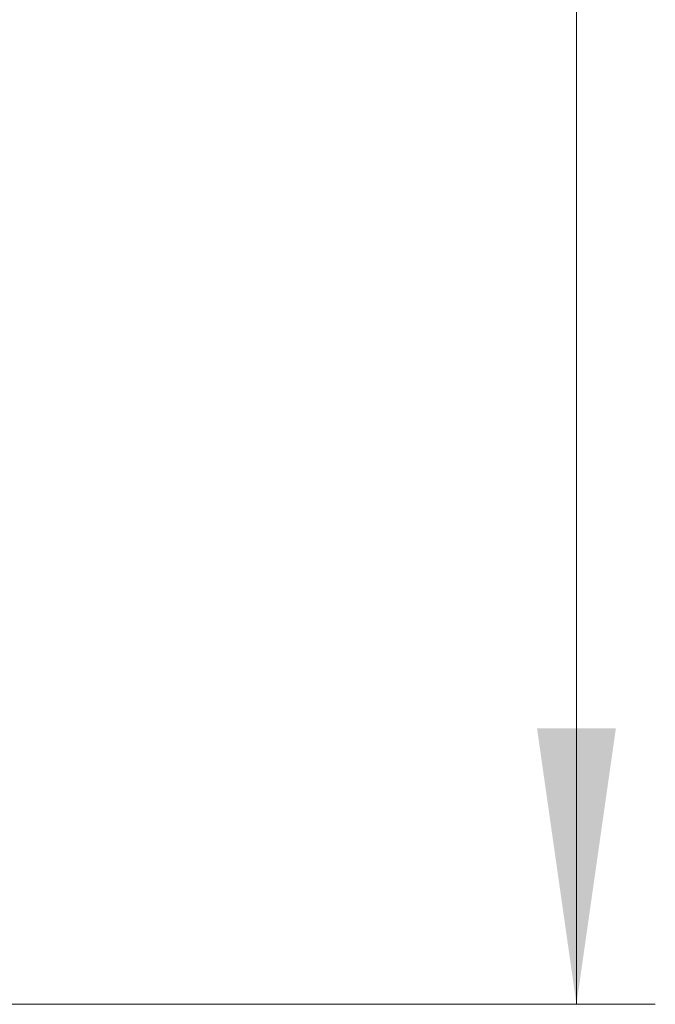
# Model space of a CAD drawing. Header units: millimetres. Extents: x 5 to 415, y 5 to 292.
# Tile 300 of 415: x 323 to 331, y 129 to 142. Entities that reach past the tile are written whole.
import ezdxf

# ---------------------------------------------------------------- set-up
doc = ezdxf.new("R2010")
doc.units = ezdxf.units.MM
doc.styles.add('SLDTEXTSTYLE1', font='ISOCP', dxfattribs={"width": 0.96})
doc.dimstyles.new('SLDDIMSTYLE8', dxfattribs={"dimtxt": 3, "dimasz": 3.5, "dimexe": 0, "dimexo": 0.0625, "dimgap": 0.75, "dimtad": 1, "dimrnd": 1e-09, "dimzin": 12, "dimdsep": 46, "dimtxsty": 'SLDTEXTSTYLE1', "dimsah": 1, "dimcen": 0.09, "dimadec": 0, "dimazin": 3, "dimtol": 1, "dimtp": 0.1, "dimtm": 0.1, "dimtfac": 1, "dimtofl": 0, "dimtmove": 0, "dimatfit": 3, "dimfxl": 1, "dimfrac": 2, "dimtolj": 1, "dimarcsym": 0})

# ---------------------------------------------------------------- blocks, each defined once
blk = doc.blocks.new('_D_11')
at = {"color": 7, "linetype": 'Continuous', "lineweight": 0}
for p, q in [((272.149, 253.449), (331.149, 253.449)), ((330.149, 129.449), (330.149, 253.449)), ((272.149, 129.449), (331.149, 129.449))]:
    blk.add_line(p, q, dxfattribs=at)
for points in [[(330.149, 253.449), (329.649, 249.949), (330.649, 249.949)], [(330.149, 129.449), (330.649, 132.949), (329.649, 132.949)]]:
    blk.add_solid(points, dxfattribs=at)
at = {"color": 7, "linetype": 'Continuous', "lineweight": 0, "char_height": 3, "attachment_point": 1, "rotation": 90, "style": 'SLDTEXTSTYLE1'}
for s, insert in [('±0,10', (326.282, 191.382, 34.511)), ('124', (326.282, 181.48, 34.511)), ('%%c', (326.282, 177.407, 34.511))]:
    blk.add_mtext(s, dxfattribs=dict(at, insert=insert))

msp = doc.modelspace()

# ---------------------------------------------------------------- dimensions: what is measured, and where the dimension line sits
at = {"color": 7, "linetype": 'Continuous', "lineweight": 0}
dim = msp.add_linear_dim(base=(330.14893, 253.4489), p1=(271.14893, 129.4489), p2=(271.14893, 253.4489), angle=90, text='%%c<>', dimstyle='SLDDIMSTYLE8', dxfattribs=at)
dim.commit()
dim.dimension.update_dxf_attribs({"geometry": '_D_11', "text_midpoint": (330.14893, 188.79958), "dimtype": 160})

doc.saveas('drawing.dxf')
